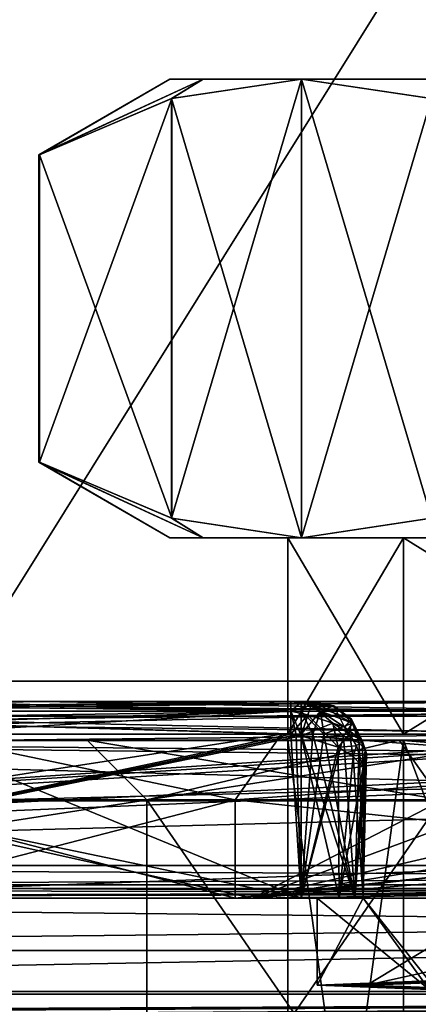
# Model space of a CAD drawing. Header units: metres. Extents: x -205 to 205, y -82 to 82.
# Tile 263 of 426: x -17 to -11, y 41 to 56. Entities that reach past the tile are written whole.
import ezdxf

# ---------------------------------------------------------------- set-up
doc = ezdxf.new("R2010")
doc.units = ezdxf.units.M
doc.layers.add('solid_PRT0003', color=7, linetype='CONTINUOUS')

msp = doc.modelspace()

# ---------------------------------------------------------------- linework, layer by layer
at = {"layer": 'solid_PRT0003'}
for points in [[(-200, -75), (-200, 75), (0, 75)], [(0, -75), (-200, -75), (0, 75)], [(-33.837666, 56.110996, 1.5), (-18.216194, 45.809784, 1.5), (0, 75, 1.5)], [(-18.216194, 45.809784, 1.5), (18.216194, 45.809784, 1.5), (0, 75, 1.5)], [(-14.989235, 55.000076, 24.5), (-16.989235, 53.845375, 24.5), (-16.98683, 53.845375, 24.785938)], [(-14.478124, 55.000076, 20.617714), (-16.98683, 53.845375, 24.214062), (-16.989235, 53.845375, 24.5)], [(-14.989235, 55.000076, 24.5), (-14.478124, 55.000076, 20.617714), (-16.989235, 53.845375, 24.5)], [(-14.989235, 55.000076, 24.5), (-16.98683, 53.845375, 24.785938), (-16.979616, 53.845375, 25.071796)], [(-14.478124, 55.000076, 20.617714), (-16.979616, 53.845375, 23.928204), (-16.98683, 53.845375, 24.214062)], [(-14.478124, 55.000076, 28.382286), (-14.989235, 55.000076, 24.5), (-16.979616, 53.845375, 25.071796)], [(-14.96236, 54.702557, 28.565786), (-14.478124, 55.000076, 28.382286), (-16.979616, 53.845375, 25.071796)], [(-14.478124, 55.000076, 20.617714), (-14.959207, 54.703487, 20.428751), (-16.979616, 53.845375, 23.928204)], [(14.499654, 55.000076, 20.617714), (-14.478124, 55.000076, 20.617714), (-14.989235, 55.000076, 24.5)], [(15.010765, 55.000076, 24.5), (-14.989235, 55.000076, 24.5), (-14.478124, 55.000076, 28.382286)], [(15.010765, 55.000076, 24.5), (14.499654, 55.000076, 20.617714), (-14.989235, 55.000076, 24.5)], [(-12.979616, 55.000076, 17), (-12.979616, 48.000076, 17), (-14.96236, 48.297596, 20.434214)], [(-14.96236, 54.702557, 28.565786), (-12.979616, 48.000076, 32), (-12.979616, 55.000076, 32)], [(-14.959207, 54.703487, 20.428751), (-12.979616, 55.000076, 17), (-14.96236, 48.297596, 20.434214)], [(-14.96236, 54.702557, 28.565786), (-12.979616, 55.000076, 32), (-14.478124, 55.000076, 28.382286)], [(-14.478124, 55.000076, 20.617714), (-12.979616, 55.000076, 17), (-14.959207, 54.703487, 20.428751)], [(-14.478124, 55.000076, 20.617714), (13.001145, 55.000076, 17), (-12.979616, 55.000076, 17)], [(14.499654, 55.000076, 20.617714), (13.001145, 55.000076, 17), (-14.478124, 55.000076, 20.617714)], [(14.499654, 55.000076, 28.382286), (-14.478124, 55.000076, 28.382286), (-12.979616, 55.000076, 32)], [(14.499654, 55.000076, 28.382286), (15.010765, 55.000076, 24.5), (-14.478124, 55.000076, 28.382286)], [(-10.996872, 54.702557, 13.565786), (-12.979616, 48.000076, 17), (-12.979616, 55.000076, 17)], [(-12.979616, 55.000076, 32), (-12.979616, 48.000076, 32), (-10.996872, 48.297596, 35.434216)], [(-12.979616, 55.000076, 32), (-10.996872, 48.297596, 35.434216), (-11.000027, 54.703487, 35.428749)], [(-12.979616, 55.000076, 17), (13.001145, 55.000076, 17), (7.510765, 55.000076, 11.509619)], [(-7.489235, 55.000076, 11.509619), (-12.979616, 55.000076, 17), (7.510765, 55.000076, 11.509619)], [(-7.489235, 55.000076, 11.509619), (-10.996872, 54.702557, 13.565786), (-12.979616, 55.000076, 17)], [(-7.489235, 55.000076, 37.490379), (13.001145, 55.000076, 32), (-12.979616, 55.000076, 32)], [(14.499654, 55.000076, 28.382286), (-12.979616, 55.000076, 32), (13.001145, 55.000076, 32)], [(-7.489235, 55.000076, 37.490379), (-12.979616, 55.000076, 32), (-11.000027, 54.703487, 35.428749)], [(-14.959207, 54.703487, 20.428751), (-14.96236, 48.297596, 20.434214), (-16.979616, 49.154774, 23.928204)], [(-14.959207, 54.703487, 20.428751), (-16.979616, 49.154774, 23.928204), (-16.979616, 53.845375, 23.928204)], [(-14.96236, 54.702557, 28.565786), (-16.979616, 53.845375, 25.071796), (-14.959206, 48.296665, 28.571249)], [(-14.96236, 54.702557, 28.565786), (-14.959206, 48.296665, 28.571249), (-12.979616, 48.000076, 32)], [(-10.996872, 54.702557, 13.565786), (-11.000027, 48.296665, 13.57125), (-12.979616, 48.000076, 17)], [(-16.98683, 53.845375, 24.214062), (-16.98683, 49.154774, 24.214062), (-16.989235, 49.154774, 24.5)], [(-16.989235, 53.845375, 24.5), (-16.989235, 49.154774, 24.5), (-16.98683, 49.154774, 24.785938)], [(-16.98683, 53.845375, 24.214062), (-16.989235, 49.154774, 24.5), (-16.989235, 53.845375, 24.5)], [(-16.98683, 53.845375, 24.785938), (-16.989235, 53.845375, 24.5), (-16.98683, 49.154774, 24.785938)], [(-16.979616, 53.845375, 23.928204), (-16.979616, 49.154774, 23.928204), (-16.98683, 49.154774, 24.214062)], [(-16.98683, 53.845375, 24.214062), (-16.979616, 53.845375, 23.928204), (-16.98683, 49.154774, 24.214062)], [(-16.98683, 53.845375, 24.785938), (-16.98683, 49.154774, 24.785938), (-16.979616, 49.154774, 25.071796)], [(-16.979616, 53.845375, 25.071796), (-16.98683, 53.845375, 24.785938), (-16.979616, 49.154774, 25.071796)], [(-16.979616, 53.845375, 25.071796), (-16.979616, 49.154774, 25.071796), (-14.959206, 48.296665, 28.571249)], [(-16.989235, 49.154774, 24.5), (-14.989235, 48.000076, 24.5), (-14.478124, 48.000076, 28.382286)], [(-16.989235, 49.154774, 24.5), (-16.98683, 49.154774, 24.214062), (-14.989235, 48.000076, 24.5)], [(-16.98683, 49.154774, 24.785938), (-16.989235, 49.154774, 24.5), (-14.478124, 48.000076, 28.382286)], [(-16.98683, 49.154774, 24.214062), (-16.979616, 49.154774, 23.928204), (-14.989235, 48.000076, 24.5)], [(-16.979616, 49.154774, 25.071796), (-16.98683, 49.154774, 24.785938), (-14.478124, 48.000076, 28.382286)], [(-16.979616, 49.154774, 23.928204), (-14.478124, 48.000076, 20.617714), (-14.989235, 48.000076, 24.5)], [(-16.979616, 49.154774, 23.928204), (-14.96236, 48.297596, 20.434214), (-14.478124, 48.000076, 20.617714)], [(-14.959206, 48.296665, 28.571249), (-16.979616, 49.154774, 25.071796), (-14.478124, 48.000076, 28.382286)], [(-14.96236, 48.297596, 20.434214), (-12.979616, 48.000076, 17), (-14.478124, 48.000076, 20.617714)], [(-14.959206, 48.296665, 28.571249), (-14.478124, 48.000076, 28.382286), (-12.979616, 48.000076, 32)], [(-10.996872, 48.297596, 35.434216), (-12.979616, 48.000076, 32), (-7.489235, 48.000076, 37.490379)], [(-11.000027, 48.296665, 13.57125), (-7.489235, 48.000076, 11.509619), (-12.979616, 48.000076, 17)], [(-14.989235, 48.000076, 24.5), (-13.189236, 48.000076, 24.5), (-11.420671, 48.000076, 31.100164)], [(-14.989235, 48.000076, 24.5), (-14.478124, 48.000076, 20.617714), (-13.189236, 48.000076, 24.5)], [(-14.478124, 48.000076, 28.382286), (-14.989235, 48.000076, 24.5), (-11.420671, 48.000076, 31.100164)], [(-14.478124, 48.000076, 20.617714), (-11.420683, 48.000076, 17.899857), (-13.189236, 48.000076, 24.5)], [(-12.979616, 48.000076, 32), (-14.478124, 48.000076, 28.382286), (-11.420671, 48.000076, 31.100164)], [(-14.478124, 48.000076, 20.617714), (-12.979616, 48.000076, 17), (-11.420683, 48.000076, 17.899857)], [(-11.420683, 48.000076, 17.899857), (-11.420749, 45, 17.899963), (-13.189236, 45, 24.5)], [(-13.189236, 48.000076, 24.5), (-13.189236, 45, 24.5), (-11.420749, 45, 31.100037)], [(-11.420683, 48.000076, 17.899857), (-13.189236, 45, 24.5), (-13.189236, 48.000076, 24.5)], [(-11.420671, 48.000076, 31.100164), (-13.189236, 48.000076, 24.5), (-11.420749, 45, 31.100037)], [(-12.979616, 48.000076, 32), (-11.420671, 48.000076, 31.100164), (-6.589241, 48.000076, 35.93153)], [(-7.489235, 48.000076, 37.490379), (-12.979616, 48.000076, 32), (-6.589241, 48.000076, 35.93153)], [(-12.979616, 48.000076, 17), (-6.589254, 48.000076, 13.06848), (-11.420683, 48.000076, 17.899857)], [(-7.489235, 48.000076, 11.509619), (-6.589254, 48.000076, 13.06848), (-12.979616, 48.000076, 17)], [(-6.589254, 48.000076, 13.06848), (-6.589204, 45, 13.06845), (-11.420749, 45, 17.899963)], [(-11.420683, 48.000076, 17.899857), (-6.589254, 48.000076, 13.06848), (-11.420749, 45, 17.899963)], [(-11.420671, 48.000076, 31.100164), (-11.420749, 45, 31.100037), (-6.589204, 45, 35.931549)], [(-6.589241, 48.000076, 35.93153), (-11.420671, 48.000076, 31.100164), (-6.589204, 45, 35.931549)], [(-18.216194, 45.275261, 1.654846), (18.216194, 45.809784, 1.5), (-18.216194, 45.809784, 1.5)], [(18.216194, 45.275261, 1.654846), (18.216194, 45.809784, 1.5), (-18.216194, 45.275261, 1.654846)], [(-37.489235, 45.5, 73.5), (-37.489235, 45.5, 74.5), (-7.20467, 45.5, 74.5)], [(-37.489235, 45.353554, 74.853554), (-7.20467, 45.5, 74.5), (-37.489235, 45.5, 74.5)], [(-36.22834, 45.5, 73.5), (-37.489235, 45.5, 73.5), (-7.20467, 45.5, 74.5)], [(-37.489235, 45.353554, 74.853554), (-7.20467, 45.353504, 74.853607), (-7.20467, 45.5, 74.5)], [(-8.058311, 45.5, 46.97401), (-7.20467, 45.5, 46.5), (-37.489235, 45.5, 46.5)], [(-7.20467, 45.353527, 46.14642), (-37.489235, 45.5, 46.5), (-7.20467, 45.5, 46.5)], [(-8.880945, 45.5, 47.5), (-8.058311, 45.5, 46.97401), (-37.489235, 45.5, 46.5)], [(-16.945984, 45.5, 47.5), (-8.880945, 45.5, 47.5), (-37.489235, 45.5, 46.5)], [(-25.011023, 45.5, 47.5), (-16.945984, 45.5, 47.5), (-37.489235, 45.5, 46.5)], [(-37.489235, 45.353554, 46.146446), (-37.489235, 45.5, 46.5), (-7.20467, 45.353527, 46.14642)], [(-34.967449, 45.5, 73.5), (-36.22834, 45.5, 73.5), (-7.20467, 45.5, 74.5)], [(-34.260326, 45.5, 73.20713), (-34.967449, 45.5, 73.5), (-7.20467, 45.5, 74.5)], [(-34.260326, 45.5, 73.20713), (-7.20467, 45.5, 74.5), (-25.011013, 45.5, 73.5)], [(-25.011034, 45.35355, 65.853554), (-12.982021, 45.5, 65.5), (-18.996523, 45.5, 65.5)], [(-12.982021, 45.353554, 65.853554), (-12.982021, 45.5, 65.5), (-25.011034, 45.35355, 65.853554)], [(-8.880945, 45.353565, 73.146461), (-25.011034, 45.35355, 73.146446), (-25.011013, 45.5, 73.5)], [(-25.011034, 45.35355, 47.853554), (-8.880945, 45.5, 47.5), (-16.945984, 45.5, 47.5)], [(-25.011034, 45.35355, 47.853554), (-8.880945, 45.353542, 47.853565), (-8.880945, 45.5, 47.5)], [(-25.011034, 45.35355, 47.853554), (-16.945984, 45.5, 47.5), (-25.011023, 45.5, 47.5)], [(-25.011034, 45.35355, 55.146442), (-25.011013, 45.5, 55.5), (-12.982021, 45.353554, 55.146446)], [(-25.011034, 45.35355, 56.853554), (-13.144557, 45.5, 56.5), (-19.077789, 45.5, 56.5)], [(-13.144557, 45.353554, 56.853554), (-13.144557, 45.5, 56.5), (-25.011034, 45.35355, 56.853554)], [(-25.011034, 45.35355, 64.146446), (-25.011013, 45.5, 64.5), (-13.144557, 45.353554, 64.146446)], [(-7.20467, 45.5, 74.5), (-16.94598, 45.5, 73.5), (-25.011013, 45.5, 73.5)], [(-8.880945, 45.353565, 73.146461), (-25.011013, 45.5, 73.5), (-16.94598, 45.5, 73.5)], [(-12.982021, 45.353554, 55.146446), (-25.011013, 45.5, 55.5), (-18.996519, 45.5, 55.5)], [(-13.144557, 45.353554, 64.146446), (-25.011013, 45.5, 64.5), (-19.077785, 45.5, 64.5)], [(-19.077789, 45.5, 56.5), (-13.144557, 45.5, 56.5), (-18.996519, 45.5, 55.5)], [(-19.077785, 45.5, 64.5), (-18.996523, 45.5, 65.5), (-13.144557, 45.5, 64.5)], [(-13.144557, 45.353554, 64.146446), (-19.077785, 45.5, 64.5), (-13.144557, 45.5, 64.5)], [(-18.996523, 45.5, 65.5), (-12.982021, 45.5, 65.5), (-13.144557, 45.5, 64.5)], [(-12.98623, 45.5, 56.012169), (-12.982021, 45.5, 55.5), (-18.996519, 45.5, 55.5)], [(-12.982021, 45.353554, 55.146446), (-18.996519, 45.5, 55.5), (-12.982021, 45.5, 55.5)], [(-13.144557, 45.5, 56.5), (-12.98623, 45.5, 56.012169), (-18.996519, 45.5, 55.5)], [(-8.058311, 45.5, 74.025986), (-8.880945, 45.5, 73.5), (-16.94598, 45.5, 73.5)], [(-8.880945, 45.353565, 73.146461), (-16.94598, 45.5, 73.5), (-8.880945, 45.5, 73.5)], [(-7.20467, 45.5, 74.5), (-8.058311, 45.5, 74.025986), (-16.94598, 45.5, 73.5)], [(-12.982021, 45.5, 65.5), (-12.98623, 45.5, 64.987831), (-13.144557, 45.5, 64.5)], [(-12.486586, 45.433723, 65.312706), (-13.144557, 45.5, 64.5), (-12.98623, 45.5, 64.987831)], [(-12.987033, 45.487534, 64.476967), (-13.144557, 45.5, 64.5), (-12.486586, 45.433723, 65.312706)], [(-13.144557, 45.353554, 64.146446), (-13.144557, 45.5, 64.5), (-12.987033, 45.487534, 64.476967)], [(-12.987027, 45.48753, 56.523029), (-12.98623, 45.5, 56.012169), (-13.144557, 45.5, 56.5)], [(-12.987027, 45.48753, 56.523029), (-13.144557, 45.5, 56.5), (-13.144557, 45.353554, 56.853554)], [(-13.144557, 45.353554, 64.146446), (-12.987033, 45.487534, 64.476967), (-12.833478, 45.450459, 64.454269)], [(-12.833481, 45.450447, 56.545731), (-12.987027, 45.48753, 56.523029), (-13.144557, 45.353554, 56.853554)], [(-13.144557, 45.353554, 64.146446), (-12.833478, 45.450459, 64.454269), (-12.881489, 45.29686, 64.130623)], [(-12.881489, 45.29686, 56.869377), (-12.833481, 45.450447, 56.545731), (-13.144557, 45.353554, 56.853554)], [(-12.833478, 45.450459, 64.454269), (-12.987033, 45.487534, 64.476967), (-12.486586, 45.433723, 65.312706)], [(-12.987027, 45.48753, 56.523029), (-12.809822, 45.5, 55.53059), (-12.98623, 45.5, 56.012169)], [(-12.833481, 45.450447, 56.545731), (-12.809822, 45.5, 55.53059), (-12.987027, 45.48753, 56.523029)], [(-12.894569, 45.5, 65.492287), (-12.809822, 45.5, 65.469414), (-12.98623, 45.5, 64.987831)], [(-12.486586, 45.433723, 65.312706), (-12.98623, 45.5, 64.987831), (-12.809822, 45.5, 65.469414)], [(-12.982021, 45.5, 65.5), (-12.894569, 45.5, 65.492287), (-12.98623, 45.5, 64.987831)], [(-12.98623, 45.5, 56.012169), (-12.809822, 45.5, 55.53059), (-12.982021, 45.5, 55.5)], [(-12.982021, 45.353554, 65.853554), (-12.809822, 45.5, 65.469414), (-12.894569, 45.5, 65.492287)], [(-12.688056, 45.353546, 65.801346), (-12.809822, 45.5, 65.469414), (-12.982021, 45.353554, 65.853554)], [(-12.982021, 45.353554, 65.853554), (-12.894569, 45.5, 65.492287), (-12.982021, 45.5, 65.5)], [(-12.809822, 45.5, 55.53059), (-12.894569, 45.5, 55.507717), (-12.982021, 45.5, 55.5)], [(-12.688401, 45.353523, 55.198505), (-12.982021, 45.5, 55.5), (-12.894569, 45.5, 55.507717)], [(-12.982021, 45.353554, 55.146446), (-12.982021, 45.5, 55.5), (-12.688401, 45.353523, 55.198505)], [(-12.688401, 45.353523, 55.198505), (-12.894569, 45.5, 55.507717), (-12.809822, 45.5, 55.53059)], [(-12.501956, 45.17128, 64.252785), (-12.881489, 45.29686, 64.130623), (-12.833478, 45.450459, 64.454269)], [(-12.501961, 45.17128, 56.747215), (-12.833481, 45.450447, 56.545731), (-12.881489, 45.29686, 56.869377)], [(-12.486232, 45.433567, 55.687531), (-12.809822, 45.5, 55.53059), (-12.833481, 45.450447, 56.545731)], [(-12.323693, 45.107838, 56.535465), (-12.486232, 45.433567, 55.687531), (-12.833481, 45.450447, 56.545731)], [(-12.501961, 45.17128, 56.747215), (-12.323693, 45.107838, 56.535465), (-12.833481, 45.450447, 56.545731)], [(-12.833478, 45.450459, 64.454269), (-12.486586, 45.433723, 65.312706), (-12.218127, 45.231583, 65.107956)], [(-12.323543, 45.107666, 64.464569), (-12.833478, 45.450459, 64.454269), (-12.218127, 45.231583, 65.107956)], [(-12.501956, 45.17128, 64.252785), (-12.833478, 45.450459, 64.454269), (-12.323543, 45.107666, 64.464569)], [(-12.203279, 45.169666, 65.515022), (-12.809822, 45.5, 65.469414), (-12.688056, 45.353546, 65.801346)], [(-12.203279, 45.169666, 65.515022), (-12.486586, 45.433723, 65.312706), (-12.809822, 45.5, 65.469414)], [(-12.688401, 45.353523, 55.198505), (-12.809822, 45.5, 55.53059), (-12.486232, 45.433567, 55.687531)], [(-12.688401, 45.353523, 55.198505), (-12.486232, 45.433567, 55.687531), (-12.203388, 45.169758, 55.484859)], [(-12.203279, 45.169666, 65.515022), (-12.218127, 45.231583, 65.107956), (-12.486586, 45.433723, 65.312706)], [(-12.323693, 45.107838, 56.535465), (-12.218319, 45.231815, 55.891842), (-12.486232, 45.433567, 55.687531)], [(-12.203388, 45.169758, 55.484859), (-12.486232, 45.433567, 55.687531), (-12.218319, 45.231815, 55.891842)], [(-37.489235, 45.353554, 46.146446), (-7.20467, 45, 46), (-37.489235, 45, 46)], [(-37.489235, 45.353554, 46.146446), (-7.20467, 45.353527, 46.14642), (-7.20467, 45, 46)], [(-37.489235, 45.353554, 74.853554), (-37.489235, 45, 75), (-7.20467, 45.353504, 74.853607)], [(-7.20467, 45.353504, 74.853607), (-37.489235, 45, 75), (-7.20467, 45, 75)], [(-8.880945, 45.353565, 73.146461), (-8.880945, 45, 73), (-25.011034, 45.35355, 73.146446)], [(-13.144557, 45.353554, 56.853554), (-25.011034, 45, 57), (-19.077793, 45, 57)], [(-13.144557, 45.353554, 56.853554), (-25.011034, 45.35355, 56.853554), (-25.011034, 45, 57)], [(-25.011034, 45.35355, 55.146442), (-12.982021, 45.353554, 55.146446), (-12.982021, 45, 55)], [(-25.011034, 45.35355, 64.146446), (-13.144557, 45.353554, 64.146446), (-13.144553, 45, 64)], [(-12.982021, 45.353554, 65.853554), (-25.011034, 45, 66), (-12.982021, 45, 66)], [(-12.982021, 45.353554, 65.853554), (-25.011034, 45.35355, 65.853554), (-25.011034, 45, 66)], [(-25.011034, 45.35355, 47.853554), (-25.011034, 45, 48), (-8.880945, 45.353542, 47.853565)], [(-25.011034, 45.35355, 73.146446), (-8.880945, 45, 73), (-25.011034, 45, 73)], [(-25.011034, 45.35355, 55.146442), (-12.982021, 45, 55), (-25.011034, 45, 55)], [(-25.011034, 45.35355, 64.146446), (-13.144553, 45, 64), (-19.077793, 45, 64)], [(-8.880945, 45.353542, 47.853565), (-25.011034, 45, 48), (-8.880945, 45, 48)], [(-13.144557, 45.353554, 56.853554), (-19.077793, 45, 57), (-13.144553, 45, 57)], [(18.216194, 45.275261, 1.654846), (-18.216194, 45.275261, 1.654846), (-18.216194, 44.906277, 2.071429)], [(18.216194, 45.275261, 1.654846), (-18.216194, 44.906277, 2.071429), (18.216194, 44.906277, 2.071429)], [(-12.881489, 45.29686, 56.869377), (-13.144557, 45.353554, 56.853554), (-13.144553, 45, 57)], [(-13.144557, 45.353554, 64.146446), (-12.982021, 44.975231, 64), (-13.062322, 44.993767, 64)], [(-13.144557, 45.353554, 64.146446), (-12.881489, 45.29686, 64.130623), (-12.982021, 44.975231, 64)], [(-13.144557, 45.353554, 64.146446), (-13.062322, 44.993767, 64), (-13.144553, 45, 64)], [(-12.881489, 45.29686, 56.869377), (-13.144553, 45, 57), (-12.982021, 44.975231, 57)], [(-12.807126, 45, 55.015411), (-12.982021, 45, 55), (-12.982021, 45.353554, 55.146446)], [(-12.688056, 45.353546, 65.801346), (-12.982021, 45.353554, 65.853554), (-12.982021, 45, 66)], [(-12.982021, 45.353554, 55.146446), (-12.688401, 45.353523, 55.198505), (-12.637623, 45, 55.061176)], [(-12.807126, 45, 55.015411), (-12.982021, 45.353554, 55.146446), (-12.637623, 45, 55.061176)], [(-12.807126, 45, 65.984589), (-12.688056, 45.353546, 65.801346), (-12.982021, 45, 66)], [(-12.420589, 44.803535, 56.827522), (-12.881489, 45.29686, 56.869377), (-12.982021, 44.975231, 57)], [(-12.501956, 45.17128, 64.252785), (-12.982021, 44.975231, 64), (-12.881489, 45.29686, 64.130623)], [(-12.501961, 45.17128, 56.747215), (-12.881489, 45.29686, 56.869377), (-12.420589, 44.803535, 56.827522)], [(-12.807126, 45, 65.984589), (-12.637623, 45, 65.93882), (-12.688056, 45.353546, 65.801346)], [(-12.688401, 45.353523, 55.198505), (-12.203388, 45.169758, 55.484859), (-12.637623, 45, 55.061176)], [(-12.338771, 44.969982, 65.765656), (-12.688056, 45.353546, 65.801346), (-12.637623, 45, 65.93882)], [(-12.338771, 44.969982, 65.765656), (-12.203279, 45.169666, 65.515022), (-12.688056, 45.353546, 65.801346)], [(-12.501956, 45.17128, 64.252785), (-12.420666, 44.80357, 64.172424), (-12.982021, 44.975231, 64)], [(-12.203388, 45.169758, 55.484859), (-12.339178, 44.970085, 55.234001), (-12.637623, 45, 55.061176)], [(-12.501961, 45.17128, 56.747215), (-12.244873, 45.00766, 56.511101), (-12.323693, 45.107838, 56.535465)], [(-12.501961, 45.17128, 56.747215), (-12.420589, 44.803535, 56.827522), (-12.244873, 45.00766, 56.511101)], [(-12.501956, 45.17128, 64.252785), (-12.323543, 45.107666, 64.464569), (-12.244868, 45.007656, 64.488899)], [(-12.501956, 45.17128, 64.252785), (-12.244868, 45.007656, 64.488899), (-12.420666, 44.80357, 64.172424)], [(-12.203388, 45.169758, 55.484859), (-12.099322, 44.870998, 55.530064), (-12.339178, 44.970085, 55.234001)], [(-12.338771, 44.969982, 65.765656), (-12.098978, 44.87075, 65.469292), (-12.203279, 45.169666, 65.515022)], [(-12.323693, 45.107838, 56.535465), (-12.244873, 45.00766, 56.511101), (-12.218319, 45.231815, 55.891842)], [(-12.323543, 45.107666, 64.464569), (-12.218127, 45.231583, 65.107956), (-12.053933, 44.905624, 64.882347)], [(-12.244868, 45.007656, 64.488899), (-12.323543, 45.107666, 64.464569), (-12.053933, 44.905624, 64.882347)], [(-12.244873, 45.00766, 56.511101), (-12.05395, 44.905685, 56.117626), (-12.218319, 45.231815, 55.891842)], [(-12.007092, 44.768772, 55.777485), (-12.218319, 45.231815, 55.891842), (-12.05395, 44.905685, 56.117626)], [(-12.203388, 45.169758, 55.484859), (-12.218319, 45.231815, 55.891842), (-12.007092, 44.768772, 55.777485)], [(-11.985768, 44.707268, 65.086487), (-12.053933, 44.905624, 64.882347), (-12.218127, 45.231583, 65.107956)], [(-12.007083, 44.768753, 65.222473), (-11.985768, 44.707268, 65.086487), (-12.218127, 45.231583, 65.107956)], [(-12.203279, 45.169666, 65.515022), (-12.007083, 44.768753, 65.222473), (-12.218127, 45.231583, 65.107956)], [(-12.203388, 45.169758, 55.484859), (-12.007092, 44.768772, 55.777485), (-12.099322, 44.870998, 55.530064)], [(-12.098978, 44.87075, 65.469292), (-12.007083, 44.768753, 65.222473), (-12.203279, 45.169666, 65.515022)], [(37.510765, 45, 46), (-37.489235, 43, 46), (0.010767, 44.558178, 46)], [(37.510765, 43, 46), (-37.489235, 43, 46), (37.510765, 45, 46)], [(-37.489235, 43, 46), (-37.489235, 45, 46), (-7.20467, 45, 46)], [(-37.489235, 43, 46), (-7.20467, 45, 46), (-6.599631, 44.985603, 46)], [(0.010763, 44.558178, 75), (-2.665616, 44.668194, 75), (-37.489235, 45, 75)], [(-2.665616, 44.668194, 75), (-7.20467, 45, 75), (-37.489235, 45, 75)], [(-37.489235, 45, 75), (37.510765, 43, 75), (0.010763, 44.558178, 75)], [(-37.489235, 43, 75), (37.510765, 43, 75), (-37.489235, 45, 75)], [(-37.489235, 43, 46), (-6.599631, 44.985603, 46), (-5.926384, 44.940296, 46)], [(-37.489235, 43, 46), (-5.926384, 44.940296, 46), (-2.665719, 44.668201, 46)], [(-25.011034, 45, 66), (-24.989216, 42.5, 66), (-12.982021, 42.5, 66)], [(-12.982021, 45, 66), (-25.011034, 45, 66), (-12.982021, 42.5, 66)], [(-8.880945, 45, 73), (-24.989216, 42.5, 73), (-25.011034, 45, 73)], [(-25.011034, 45, 55), (-12.982021, 45, 55), (-24.989216, 42.5, 55)], [(-25.011034, 45, 48), (-24.989216, 42.5, 48), (-13.727495, 42.5, 48)], [(-8.880945, 45, 48), (-25.011034, 45, 48), (-13.727495, 42.5, 48)], [(-8.880945, 45, 73), (-13.727074, 42.5, 73), (-24.989216, 42.5, 73)], [(-13.144553, 45, 64), (-13.062322, 44.993767, 64), (-24.989216, 42.5, 64)], [(-19.077793, 45, 64), (-13.144553, 45, 64), (-24.989216, 42.5, 64)], [(-19.077793, 45, 57), (-24.989216, 42.5, 57), (-12.982021, 42.5, 57)], [(-12.982021, 45, 55), (-12.982021, 42.5, 55), (-24.989216, 42.5, 55)], [(-13.062322, 44.993767, 64), (-12.982021, 44.975231, 64), (-24.989216, 42.5, 64)], [(-12.982021, 44.975231, 64), (-12.982021, 42.5, 64), (-24.989216, 42.5, 64)], [(-19.789236, 44, 24.5), (-18.78923, 45, 24.5), (-13.282798, 45, 11.206351)], [(-19.789236, 44, 24.5), (-13.989949, 44, 38.500713), (-18.78923, 45, 24.5)], [(-13.989949, 44, 10.499286), (-19.789236, 44, 24.5), (-13.282798, 45, 11.206351)], [(-13.144553, 45, 57), (-19.077793, 45, 57), (-12.982021, 42.5, 57)], [(-13.282798, 45, 11.206351), (-18.78923, 45, 24.5), (-13.282798, 45, 37.793648)], [(-13.989949, 44, 38.500713), (-13.282798, 45, 37.793648), (-18.78923, 45, 24.5)], [(-13.989949, 44, 10.499286), (-13.282798, 45, 11.206351), (0.010765, 45, 5.7)], [(0.010765, 44, 4.7), (-13.989949, 44, 10.499286), (0.010765, 45, 5.7)], [(-13.989949, 44, 38.500713), (0.010765, 44, 44.299999), (-13.282798, 45, 37.793648)], [(-8.880945, 45, 48), (-13.727495, 42.5, 48), (-2.54996, 42.5, 48)], [(-8.880945, 45, 73), (-7.342759, 44.863655, 73), (-13.727074, 42.5, 73)], [(0.010765, 45, 11.300004), (0.010765, 45, 5.7), (-13.282798, 45, 11.206351)], [(-11.420749, 45, 31.100037), (-13.282798, 45, 37.793648), (0.010765, 45, 43.299999)], [(0.010765, 44, 44.299999), (0.010765, 45, 43.299999), (-13.282798, 45, 37.793648)], [(-13.189236, 45, 24.5), (-13.282798, 45, 11.206351), (-13.282798, 45, 37.793648)], [(-11.420749, 45, 31.100037), (-13.189236, 45, 24.5), (-13.282798, 45, 37.793648)], [(-6.589204, 45, 13.06845), (0.010765, 45, 11.300004), (-13.282798, 45, 11.206351)], [(-11.420749, 45, 17.899963), (-6.589204, 45, 13.06845), (-13.282798, 45, 11.206351)], [(-13.189236, 45, 24.5), (-11.420749, 45, 17.899963), (-13.282798, 45, 11.206351)], [(-13.062324, 44.993763, 57), (-13.144553, 45, 57), (-12.982021, 42.5, 57)], [(-12.982021, 44.975231, 57), (-13.144553, 45, 57), (-13.062324, 44.993763, 57)], [(-12.982021, 44.975231, 57), (-13.062324, 44.993763, 57), (-12.982021, 42.5, 57)], [(-12.982021, 45, 66), (-12.982021, 42.5, 66), (-12.167392, 42.5, 65.579964)], [(-12.807126, 45, 65.984589), (-12.982021, 45, 66), (-12.167392, 42.5, 65.579964)], [(-12.807126, 45, 55.015411), (-12.982021, 42.5, 55), (-12.982021, 45, 55)], [(-12.339178, 44.970085, 55.234001), (-12.982021, 42.5, 55), (-12.637623, 45, 55.061176)], [(-12.807126, 45, 55.015411), (-12.637623, 45, 55.061176), (-12.982021, 42.5, 55)], [(-12.420666, 44.80357, 64.172424), (-12.982021, 42.5, 64), (-12.982021, 44.975231, 64)], [(-12.982021, 44.975231, 57), (-12.982021, 42.5, 57), (-12.402051, 42.5, 56.814644)], [(-12.420589, 44.803535, 56.827522), (-12.982021, 44.975231, 57), (-12.402051, 42.5, 56.814644)], [(-12.339178, 44.970085, 55.234001), (-12.167393, 42.5, 55.420036), (-12.982021, 42.5, 55)], [(-12.807126, 45, 65.984589), (-12.167392, 42.5, 65.579964), (-12.637623, 45, 65.93882)], [(-12.338771, 44.969982, 65.765656), (-12.637623, 45, 65.93882), (-12.167392, 42.5, 65.579964)], [(-12.420666, 44.80357, 64.172424), (-12.244868, 45.007656, 64.488899), (-12.137982, 44.825153, 64.544624)], [(-12.190898, 44.662357, 56.611656), (-12.244873, 45.00766, 56.511101), (-12.420589, 44.803535, 56.827522)], [(-12.099322, 44.870998, 55.530064), (-12.167393, 42.5, 55.420036), (-12.339178, 44.970085, 55.234001)], [(-12.338771, 44.969982, 65.765656), (-12.167392, 42.5, 65.579964), (-12.098978, 44.87075, 65.469292)], [(-12.244873, 45.00766, 56.511101), (-12.138009, 44.825203, 56.455399), (-12.05395, 44.905685, 56.117626)], [(-12.190898, 44.662357, 56.611656), (-12.138009, 44.825203, 56.455399), (-12.244873, 45.00766, 56.511101)], [(-12.137982, 44.825153, 64.544624), (-12.244868, 45.007656, 64.488899), (-12.053933, 44.905624, 64.882347)], [(-6.589204, 45, 35.931549), (-11.420749, 45, 31.100037), (0.010765, 45, 43.299999)], [(18.216194, 44.906277, 2.071429), (-18.216194, 44.906277, 2.071429), (-18.216194, 43.983814, 3.112886)], [(18.216194, 43.983814, 3.112886), (18.216194, 44.906277, 2.071429), (-18.216194, 43.983814, 3.112886)], [(-16.250093, 44.910858, 24.5), (-15.339235, 44, 24.5), (-10.843317, 44, 13.645904)], [(-16.250093, 44.910858, 24.5), (-11.487399, 44.910858, 35.998165), (-15.339235, 44, 24.5)], [(-11.487399, 44.910858, 13.001837), (-16.250093, 44.910858, 24.5), (-10.843317, 44, 13.645904)], [(-13.189236, 44.910858, 24.5), (-11.487399, 44.910858, 35.998165), (-16.250093, 44.910858, 24.5)], [(-13.189236, 44.910858, 24.5), (-16.250093, 44.910858, 24.5), (-11.487399, 44.910858, 13.001837)], [(-11.487399, 44.910858, 35.998165), (-10.843317, 44, 35.354095), (-15.339235, 44, 24.5)], [(-7.342759, 44.863655, 73), (-5.5023, 44.396141, 73), (-13.727074, 42.5, 73)], [(-13.189236, 44.910858, 24.5), (-11.420749, 44.910858, 31.100037), (-11.487399, 44.910858, 35.998165)], [(-11.420749, 44.910858, 17.899963), (-13.189236, 44.910858, 24.5), (-11.487399, 44.910858, 13.001837)], [(-11.420749, 44.910858, 17.899963), (-11.420775, 32.000076, 17.900009), (-13.189236, 32.000076, 24.5)], [(-13.189236, 44.910858, 24.5), (-13.189236, 32.000076, 24.5), (-11.420775, 32.000076, 31.099991)], [(-11.420749, 44.910858, 17.899963), (-13.189236, 32.000076, 24.5), (-13.189236, 44.910858, 24.5)], [(-13.189236, 44.910858, 24.5), (-11.420775, 32.000076, 31.099991), (-11.420749, 44.910858, 31.100037)], [(-12.420666, 44.80357, 64.172424), (-12.402051, 42.5, 64.185356), (-12.982021, 42.5, 64)], [(-12.190954, 44.662399, 64.388268), (-12.420666, 44.80357, 64.172424), (-12.137982, 44.825153, 64.544624)], [(-12.190954, 44.662399, 64.388268), (-12.402051, 42.5, 64.185356), (-12.420666, 44.80357, 64.172424)], [(-12.190898, 44.662357, 56.611656), (-12.420589, 44.803535, 56.827522), (-12.402051, 42.5, 56.814644)], [(-12.190954, 44.662399, 64.388268), (-12.137982, 44.825153, 64.544624), (-12.037092, 44.5, 64.672729)], [(-12.190898, 44.662357, 56.611656), (-12.037092, 44.5, 56.327274), (-12.138009, 44.825203, 56.455399)], [(-12.007092, 44.768772, 55.777485), (-12.167393, 42.5, 55.420036), (-12.099322, 44.870998, 55.530064)], [(-12.098978, 44.87075, 65.469292), (-12.167392, 42.5, 65.579964), (-12.037092, 42.5, 64.672729)], [(-12.138009, 44.825203, 56.455399), (-12.037092, 44.5, 56.327274), (-12.05395, 44.905685, 56.117626)], [(-12.137982, 44.825153, 64.544624), (-12.053933, 44.905624, 64.882347), (-12.037092, 44.5, 64.672729)], [(-12.098978, 44.87075, 65.469292), (-12.037092, 42.5, 64.672729), (-12.007083, 44.768753, 65.222473)], [(-11.985799, 44.707428, 55.91317), (-12.05395, 44.905685, 56.117626), (-12.037092, 44.5, 56.327274)], [(-11.985799, 44.707428, 55.91317), (-12.007092, 44.768772, 55.777485), (-12.05395, 44.905685, 56.117626)], [(-11.985768, 44.707268, 65.086487), (-12.037092, 44.5, 64.672729), (-12.053933, 44.905624, 64.882347)], [(-11.487399, 44.910858, 35.998165), (0.010765, 44.910858, 40.76086), (-10.843317, 44, 35.354095)], [(-11.487399, 44.910858, 13.001837), (-10.843317, 44, 13.645904), (0.010765, 44, 9.15)], [(-11.487399, 44.910858, 13.001837), (0.010765, 44, 9.15), (0.010765, 44.910858, 8.239141)], [(-6.589204, 44.910858, 13.06845), (-11.487399, 44.910858, 13.001837), (0.010765, 44.910858, 8.239141)], [(0.010765, 44.910858, 37.699997), (0.010765, 44.910858, 40.76086), (-11.487399, 44.910858, 35.998165)], [(-6.589204, 44.910858, 35.931549), (0.010765, 44.910858, 37.699997), (-11.487399, 44.910858, 35.998165)], [(-11.420749, 44.910858, 31.100037), (-6.589204, 44.910858, 35.931549), (-11.487399, 44.910858, 35.998165)], [(-6.589204, 44.910858, 13.06845), (-11.420749, 44.910858, 17.899963), (-11.487399, 44.910858, 13.001837)], [(-6.589204, 44.910858, 13.06845), (-6.589242, 32.000076, 13.068469), (-11.420775, 32.000076, 17.900009)], [(-6.589204, 44.910858, 13.06845), (-11.420775, 32.000076, 17.900009), (-11.420749, 44.910858, 17.899963)], [(-11.420749, 44.910858, 31.100037), (-11.420775, 32.000076, 31.099991), (-6.589242, 32.000076, 35.93153)], [(-11.420749, 44.910858, 31.100037), (-6.589242, 32.000076, 35.93153), (-6.589204, 44.910858, 35.931549)], [(-37.489235, 43, 46), (-2.665719, 44.668201, 46), (0.010767, 44.558178, 46)], [(-12.190954, 44.662399, 64.388268), (-12.037092, 44.5, 64.672729), (-12.402051, 42.5, 64.185356)], [(-12.190898, 44.662357, 56.611656), (-12.402051, 42.5, 56.814644), (-12.037092, 42.5, 56.327274)], [(-12.190898, 44.662357, 56.611656), (-12.037092, 42.5, 56.327274), (-12.037092, 44.5, 56.327274)], [(-11.985799, 44.707428, 55.91317), (-12.167393, 42.5, 55.420036), (-12.007092, 44.768772, 55.777485)], [(-11.985799, 44.707428, 55.91317), (-12.037092, 44.5, 56.327274), (-12.167393, 42.5, 55.420036)], [(-12.007083, 44.768753, 65.222473), (-12.037092, 42.5, 64.672729), (-11.985768, 44.707268, 65.086487)], [(-11.985768, 44.707268, 65.086487), (-12.037092, 42.5, 64.672729), (-12.037092, 44.5, 64.672729)], [(-12.037092, 44.5, 64.672729), (-12.037092, 42.5, 64.672729), (-12.402051, 42.5, 64.185356)], [(-12.037092, 44.5, 56.327274), (-12.037092, 42.5, 56.327274), (-12.167393, 42.5, 55.420036)], [(-5.5023, 44.396141, 73), (-4.419026, 44.008095, 73), (-13.727074, 42.5, 73)], [(-13.989949, 44, 10.499286), (-13.989946, 42.5, 10.499289), (-19.789236, 42.5, 24.5)], [(-19.789236, 44, 24.5), (-19.789236, 42.5, 24.5), (-13.989946, 42.5, 38.500713)], [(-13.989949, 44, 10.499286), (-19.789236, 42.5, 24.5), (-19.789236, 44, 24.5)], [(-19.789236, 44, 24.5), (-13.989946, 42.5, 38.500713), (-13.989949, 44, 38.500713)], [(18.216194, 43.983814, 3.112886), (-18.216194, 43.983814, 3.112886), (-18.216194, 42.647507, 3.5)], [(18.216194, 43.983814, 3.112886), (-18.216194, 42.647507, 3.5), (18.216194, 42.647507, 3.5)], [(-10.843317, 44, 35.354095), (-10.843325, 37.484272, 35.354088), (-15.339235, 37.484272, 24.5)], [(-15.339235, 44, 24.5), (-15.339235, 37.484272, 24.5), (-10.843325, 37.484272, 13.645911)], [(-15.339235, 44, 24.5), (-10.843317, 44, 35.354095), (-15.339235, 37.484272, 24.5)], [(-10.843317, 44, 13.645904), (-15.339235, 44, 24.5), (-10.843325, 37.484272, 13.645911)], [(0.010765, 44, 4.7), (-13.989946, 42.5, 10.499289), (-13.989949, 44, 10.499286)], [(-13.989949, 44, 38.500713), (-13.989946, 42.5, 38.500713), (0.010765, 42.5, 44.299999)], [(-13.989949, 44, 38.500713), (0.010765, 42.5, 44.299999), (0.010765, 44, 44.299999)], [(0.010765, 44, 4.7), (0.010765, 42.5, 4.7), (-13.989946, 42.5, 10.499289)], [(-4.419026, 44.008095, 73), (-3.638184, 43.671513, 73), (-13.727074, 42.5, 73)], [(-3.638184, 43.671513, 73), (-3.101169, 43.372124, 73), (-13.727074, 42.5, 73)], [(-3.101169, 43.372124, 73), (-2.550973, 42.655334, 73), (-13.727074, 42.5, 73)], [(37.510765, 42.646446, 45.853554), (-37.489235, 43, 46), (37.510765, 43, 46)], [(37.510765, 42.646446, 45.853554), (-37.489235, 42.646446, 45.853554), (-37.489235, 43, 46)], [(-37.489235, 42.646446, 75.146446), (37.510765, 43, 75), (-37.489235, 43, 75)], [(-37.489235, 42.646446, 75.146446), (37.510765, 42.646446, 75.146446), (37.510765, 43, 75)], [(37.510765, 42.700001, 108.5), (-37.489235, 42.5, 108.5), (37.510765, 42.5, 108.5)], [(37.510765, 42.700001, 108.5), (-37.489235, 42.700001, 108.5), (-37.489235, 42.5, 108.5)], [(-37.489235, 42.700001, 78.5), (-37.489235, 42.700001, 108.5), (37.510765, 42.700001, 108.5)], [(37.510765, 42.700001, 78.5), (-37.489235, 42.700001, 78.5), (37.510765, 42.700001, 108.5)], [(37.510765, 42.700001, 78.5), (-37.489235, 42.5, 78.5), (-37.489235, 42.700001, 78.5)], [(37.510765, 42.700001, 78.5), (37.510765, 42.5, 78.5), (-37.489235, 42.5, 78.5)], [(37.510765, 42.646446, 75.146446), (-37.489235, 42.5, 75.5), (37.510765, 42.5, 75.5)], [(-37.489235, 42.646446, 75.146446), (-37.489235, 42.5, 75.5), (37.510765, 42.646446, 75.146446)], [(-37.489235, 42.646446, 45.853554), (37.510765, 42.5, 45.5), (-37.489235, 42.5, 45.5)], [(37.510765, 42.646446, 45.853554), (37.510765, 42.5, 45.5), (-37.489235, 42.646446, 45.853554)], [(18.943651, 42.5, 3.5), (-18.216194, 42.647507, 3.5), (-18.922121, 42.5, 3.5)], [(18.943651, 42.5, 3.5), (18.216194, 42.647507, 3.5), (-18.216194, 42.647507, 3.5)], [(-2.550973, 42.655334, 73), (-2.54996, 42.5, 73), (-13.727074, 42.5, 73)], [(37.510765, 42.5, 108.5), (-37.489235, 42.5, 108.5), (-41.024776, 41.035538, 108.5)], [(37.510765, 42.5, 108.5), (-41.024776, 41.035538, 108.5), (41.046303, 41.035542, 108.5)], [(-13.989946, 42.5, 38.500713), (-37.489235, 42.5, 14.5), (-37.489235, 42.5, 45.5)], [(-13.989946, 42.5, 38.500713), (-19.789236, 42.5, 24.5), (-37.489235, 42.5, 14.5)], [(37.510765, 42.5, 78), (37.510765, 42.5, 77), (-37.489235, 42.5, 77)], [(-37.489235, 41.700001, 76.5), (-37.489235, 42.5, 77), (37.510765, 42.5, 77)], [(-37.489235, 42.5, 78), (37.510765, 42.5, 78), (-37.489235, 42.5, 77)], [(-37.489235, 41.700001, 76.5), (37.510765, 42.5, 77), (37.510765, 41.700001, 76.5)], [(37.510765, 41.700001, 78.5), (37.510765, 42.5, 78), (-37.489235, 42.5, 78)], [(-37.489235, 41.700001, 78.5), (37.510765, 41.700001, 78.5), (-37.489235, 42.5, 78)], [(-37.489235, 42.5, 75.5), (37.510765, 42.5, 76), (37.510765, 42.5, 75.5)], [(-37.489235, 42.5, 75.5), (-37.489235, 42.5, 76), (37.510765, 42.5, 76)], [(37.510765, 41.700001, 76.5), (37.510765, 42.5, 76), (-37.489235, 42.5, 76)], [(-37.489235, 41.700001, 76.5), (37.510765, 41.700001, 76.5), (-37.489235, 42.5, 76)], [(0.010765, 42.5, 44.299999), (-37.489235, 42.5, 45.5), (37.510765, 42.5, 45.5)], [(0.010765, 42.5, 44.299999), (-13.989946, 42.5, 38.500713), (-37.489235, 42.5, 45.5)], [(-37.489235, 41.700001, 106.5), (-37.489235, 42.5, 107), (37.510765, 42.5, 107)], [(37.510765, 42.5, 106), (37.510765, 42.5, 107), (-37.489235, 42.5, 107)], [(37.510765, 41.700001, 106.5), (-37.489235, 41.700001, 106.5), (37.510765, 42.5, 107)], [(37.510765, 42.5, 106), (-37.489235, 42.5, 107), (-37.489235, 42.5, 106)], [(-37.489235, 42.5, 106), (-37.489235, 41.700001, 106.5), (37.510765, 41.700001, 106.5)], [(37.510765, 42.5, 106), (-37.489235, 42.5, 106), (37.510765, 41.700001, 106.5)], [(37.510765, 42.5, 104), (-37.489235, 42.5, 105), (-37.489235, 42.5, 104)], [(37.510765, 42.5, 104), (37.510765, 42.5, 105), (-37.489235, 42.5, 105)], [(-37.489235, 41.700001, 104.5), (-37.489235, 42.5, 105), (37.510765, 42.5, 105)], [(37.510765, 42.5, 102), (-37.489235, 42.5, 103), (-37.489235, 42.5, 102)], [(37.510765, 42.5, 102), (37.510765, 42.5, 103), (-37.489235, 42.5, 103)], [(-37.489235, 41.700001, 102.5), (-37.489235, 42.5, 103), (37.510765, 42.5, 103)], [(37.510765, 41.700001, 104.5), (37.510765, 42.5, 104), (-37.489235, 42.5, 104)], [(-37.489235, 41.700001, 104.5), (37.510765, 41.700001, 104.5), (-37.489235, 42.5, 104)], [(37.510765, 42.5, 100), (-37.489235, 42.5, 101), (-37.489235, 42.5, 100)], [(37.510765, 42.5, 100), (37.510765, 42.5, 101), (-37.489235, 42.5, 101)], [(-37.489235, 41.700001, 100.5), (-37.489235, 42.5, 101), (37.510765, 42.5, 101)], [(37.510765, 41.700001, 102.5), (37.510765, 42.5, 102), (-37.489235, 42.5, 102)], [(-37.489235, 41.700001, 102.5), (37.510765, 41.700001, 102.5), (-37.489235, 42.5, 102)], [(37.510765, 42.5, 98), (-37.489235, 42.5, 99), (-37.489235, 42.5, 98)], [(37.510765, 42.5, 98), (37.510765, 42.5, 99), (-37.489235, 42.5, 99)], [(-37.489235, 41.700001, 98.5), (-37.489235, 42.5, 99), (37.510765, 42.5, 99)], [(37.510765, 41.700001, 100.5), (37.510765, 42.5, 100), (-37.489235, 42.5, 100)], [(-37.489235, 41.700001, 100.5), (37.510765, 41.700001, 100.5), (-37.489235, 42.5, 100)], [(37.510765, 42.5, 96), (-37.489235, 42.5, 97), (-37.489235, 42.5, 96)], [(37.510765, 42.5, 96), (37.510765, 42.5, 97), (-37.489235, 42.5, 97)], [(-37.489235, 41.700001, 96.5), (-37.489235, 42.5, 97), (37.510765, 42.5, 97)], [(37.510765, 41.700001, 98.5), (37.510765, 42.5, 98), (-37.489235, 42.5, 98)], [(-37.489235, 41.700001, 98.5), (37.510765, 41.700001, 98.5), (-37.489235, 42.5, 98)], [(37.510765, 42.5, 94), (-37.489235, 42.5, 95), (-37.489235, 42.5, 94)], [(37.510765, 42.5, 94), (37.510765, 42.5, 95), (-37.489235, 42.5, 95)], [(-37.489235, 41.700001, 94.5), (-37.489235, 42.5, 95), (37.510765, 42.5, 95)], [(37.510765, 41.700001, 96.5), (37.510765, 42.5, 96), (-37.489235, 42.5, 96)], [(-37.489235, 41.700001, 96.5), (37.510765, 41.700001, 96.5), (-37.489235, 42.5, 96)], [(37.510765, 42.5, 92), (-37.489235, 42.5, 93), (-37.489235, 42.5, 92)], [(37.510765, 42.5, 92), (37.510765, 42.5, 93), (-37.489235, 42.5, 93)], [(-37.489235, 41.700001, 92.5), (-37.489235, 42.5, 93), (37.510765, 42.5, 93)], [(37.510765, 41.700001, 94.5), (37.510765, 42.5, 94), (-37.489235, 42.5, 94)], [(-37.489235, 41.700001, 94.5), (37.510765, 41.700001, 94.5), (-37.489235, 42.5, 94)], [(37.510765, 42.5, 90), (-37.489235, 42.5, 91), (-37.489235, 42.5, 90)], [(37.510765, 42.5, 90), (37.510765, 42.5, 91), (-37.489235, 42.5, 91)], [(-37.489235, 41.700001, 90.5), (-37.489235, 42.5, 91), (37.510765, 42.5, 91)], [(37.510765, 41.700001, 92.5), (37.510765, 42.5, 92), (-37.489235, 42.5, 92)], [(-37.489235, 41.700001, 92.5), (37.510765, 41.700001, 92.5), (-37.489235, 42.5, 92)], [(37.510765, 42.5, 88), (-37.489235, 42.5, 89), (-37.489235, 42.5, 88)], [(37.510765, 42.5, 88), (37.510765, 42.5, 89), (-37.489235, 42.5, 89)], [(-37.489235, 41.700001, 88.5), (-37.489235, 42.5, 89), (37.510765, 42.5, 89)], [(37.510765, 41.700001, 90.5), (37.510765, 42.5, 90), (-37.489235, 42.5, 90)], [(-37.489235, 41.700001, 90.5), (37.510765, 41.700001, 90.5), (-37.489235, 42.5, 90)], [(37.510765, 42.5, 86), (-37.489235, 42.5, 87), (-37.489235, 42.5, 86)], [(37.510765, 42.5, 86), (37.510765, 42.5, 87), (-37.489235, 42.5, 87)], [(-37.489235, 41.700001, 86.5), (-37.489235, 42.5, 87), (37.510765, 42.5, 87)], [(37.510765, 41.700001, 88.5), (37.510765, 42.5, 88), (-37.489235, 42.5, 88)], [(-37.489235, 41.700001, 88.5), (37.510765, 41.700001, 88.5), (-37.489235, 42.5, 88)], [(37.510765, 42.5, 84), (-37.489235, 42.5, 85), (-37.489235, 42.5, 84)], [(37.510765, 42.5, 84), (37.510765, 42.5, 85), (-37.489235, 42.5, 85)], [(-37.489235, 41.700001, 84.5), (-37.489235, 42.5, 85), (37.510765, 42.5, 85)], [(37.510765, 41.700001, 86.5), (37.510765, 42.5, 86), (-37.489235, 42.5, 86)], [(-37.489235, 41.700001, 86.5), (37.510765, 41.700001, 86.5), (-37.489235, 42.5, 86)], [(37.510765, 42.5, 82), (-37.489235, 42.5, 83), (-37.489235, 42.5, 82)], [(37.510765, 42.5, 82), (37.510765, 42.5, 83), (-37.489235, 42.5, 83)], [(-37.489235, 41.700001, 82.5), (-37.489235, 42.5, 83), (37.510765, 42.5, 83)], [(37.510765, 41.700001, 84.5), (37.510765, 42.5, 84), (-37.489235, 42.5, 84)], [(-37.489235, 41.700001, 84.5), (37.510765, 41.700001, 84.5), (-37.489235, 42.5, 84)], [(37.510765, 42.5, 80), (-37.489235, 42.5, 81), (-37.489235, 42.5, 80)], [(37.510765, 42.5, 80), (37.510765, 42.5, 81), (-37.489235, 42.5, 81)], [(-37.489235, 41.700001, 80.5), (-37.489235, 42.5, 81), (37.510765, 42.5, 81)], [(37.510765, 41.700001, 82.5), (37.510765, 42.5, 82), (-37.489235, 42.5, 82)], [(-37.489235, 41.700001, 82.5), (37.510765, 41.700001, 82.5), (-37.489235, 42.5, 82)], [(-37.489235, 41.700001, 78.5), (-37.489235, 42.5, 79), (37.510765, 42.5, 79)], [(37.510765, 42.5, 78.5), (37.510765, 42.5, 79), (-37.489235, 42.5, 79)], [(37.510765, 42.5, 78.5), (-37.489235, 42.5, 79), (-37.489235, 42.5, 78.5)], [(37.510765, 41.700001, 80.5), (37.510765, 42.5, 80), (-37.489235, 42.5, 80)], [(-37.489235, 41.700001, 80.5), (37.510765, 41.700001, 80.5), (-37.489235, 42.5, 80)], [(-37.489235, 41.700001, 104.5), (37.510765, 42.5, 105), (37.510765, 41.700001, 104.5)], [(-37.489235, 41.700001, 102.5), (37.510765, 42.5, 103), (37.510765, 41.700001, 102.5)], [(-37.489235, 41.700001, 100.5), (37.510765, 42.5, 101), (37.510765, 41.700001, 100.5)], [(-37.489235, 41.700001, 98.5), (37.510765, 42.5, 99), (37.510765, 41.700001, 98.5)], [(-37.489235, 41.700001, 96.5), (37.510765, 42.5, 97), (37.510765, 41.700001, 96.5)], [(-37.489235, 41.700001, 94.5), (37.510765, 42.5, 95), (37.510765, 41.700001, 94.5)], [(-37.489235, 41.700001, 92.5), (37.510765, 42.5, 93), (37.510765, 41.700001, 92.5)], [(-37.489235, 41.700001, 90.5), (37.510765, 42.5, 91), (37.510765, 41.700001, 90.5)], [(-37.489235, 41.700001, 88.5), (37.510765, 42.5, 89), (37.510765, 41.700001, 88.5)], [(-37.489235, 41.700001, 86.5), (37.510765, 42.5, 87), (37.510765, 41.700001, 86.5)], [(-37.489235, 41.700001, 84.5), (37.510765, 42.5, 85), (37.510765, 41.700001, 84.5)], [(-37.489235, 41.700001, 82.5), (37.510765, 42.5, 83), (37.510765, 41.700001, 82.5)], [(-37.489235, 41.700001, 80.5), (37.510765, 42.5, 81), (37.510765, 41.700001, 80.5)], [(-37.489235, 41.700001, 78.5), (37.510765, 42.5, 79), (37.510765, 41.700001, 78.5)], [(-24.989216, 42.5, 66), (-13.727074, 42.5, 73), (-12.982021, 42.5, 66)], [(-24.989216, 42.5, 66), (-24.989216, 42.5, 73), (-13.727074, 42.5, 73)], [(-24.989216, 42.5, 57), (-24.989216, 42.5, 64), (-12.982021, 42.5, 64)], [(-12.982021, 42.5, 57), (-24.989216, 42.5, 57), (-12.982021, 42.5, 64)], [(-24.989216, 42.5, 48), (-24.989216, 42.5, 55), (-12.982021, 42.5, 55)], [(-13.727495, 42.5, 48), (-24.989216, 42.5, 48), (-12.982021, 42.5, 55)], [(-19.789236, 42.5, 24.5), (-13.989946, 42.5, 10.499289), (-19.450054, 42.5, 13.824896)], [(-13.989946, 42.5, 10.499289), (-18.922121, 42.5, 12.5), (-19.450054, 42.5, 13.824896)], [(-13.989946, 42.5, 10.499289), (-18.922121, 42.5, 3.5), (-18.922121, 42.5, 12.5)], [(0.010765, 42.5, 4.7), (18.943651, 42.5, 3.5), (-18.922121, 42.5, 3.5)], [(-13.989946, 42.5, 10.499289), (0.010765, 42.5, 4.7), (-18.922121, 42.5, 3.5)], [(-13.727495, 42.5, 48), (-8.393167, 42.5, 50.911667), (-2.54996, 42.5, 48)], [(-13.727495, 42.5, 48), (-12.167393, 42.5, 55.420036), (-8.393167, 42.5, 50.911667)], [(-13.727495, 42.5, 48), (-12.982021, 42.5, 55), (-12.167393, 42.5, 55.420036)], [(-13.727074, 42.5, 73), (-8.393167, 42.5, 70.088333), (-12.982021, 42.5, 66)], [(-13.727074, 42.5, 73), (-2.54996, 42.5, 73), (-8.393167, 42.5, 70.088333)], [(-8.393167, 42.5, 70.088333), (-12.167392, 42.5, 65.579964), (-12.982021, 42.5, 66)], [(-12.982021, 42.5, 64), (-12.402051, 42.5, 64.185356), (-12.73924, 42.5, 60.5)], [(-12.982021, 42.5, 57), (-12.982021, 42.5, 64), (-12.73924, 42.5, 60.5)], [(-12.402051, 42.5, 56.814644), (-12.982021, 42.5, 57), (-12.73924, 42.5, 60.5)], [(-12.402051, 42.5, 64.185356), (-12.037092, 42.5, 64.672729), (-12.73924, 42.5, 60.5)], [(-12.739235, 41.170776, 60.499969), (-12.73924, 42.5, 60.5), (-12.037092, 42.5, 64.672729)], [(-12.402051, 42.5, 56.814644), (-12.73924, 42.5, 60.5), (-12.037092, 42.5, 56.327274)], [(-11.030763, 41.104012, 54.124508), (-12.037092, 42.5, 56.327274), (-12.73924, 42.5, 60.5)], [(-12.739235, 41.170776, 60.499969), (-11.030763, 41.104012, 54.124508), (-12.73924, 42.5, 60.5)], [(-11.030808, 41.237541, 66.875412), (-12.739235, 41.170776, 60.499969), (-12.037092, 42.5, 64.672729)], [(-12.167393, 42.5, 55.420036), (-12.037092, 42.5, 56.327274), (-8.393167, 42.5, 50.911667)], [(-8.393167, 42.5, 70.088333), (-12.037092, 42.5, 64.672729), (-12.167392, 42.5, 65.579964)], [(-11.030808, 41.237541, 66.875412), (-12.037092, 42.5, 64.672729), (-8.393167, 42.5, 70.088333)], [(-11.030763, 41.104012, 54.124508), (-8.393167, 42.5, 50.911667), (-12.037092, 42.5, 56.327274)], [(-10.989235, 41.770679, 60.487469), (-11.982994, 41.170712, 60.493687), (-10.37623, 41.233509, 66.490128)], [(-10.989235, 41.770679, 60.487469), (-9.515553, 41.713085, 54.987789), (-11.982994, 41.170712, 60.493687)], [(-9.515553, 41.713085, 54.987789), (-10.376132, 41.107914, 54.497135), (-11.982994, 41.170712, 60.493687)], [(-10.37623, 41.233509, 66.490128), (-12.739235, 41.170776, 60.499969), (-11.030808, 41.237541, 66.875412)], [(-10.37623, 41.233509, 66.490128), (-11.982994, 41.170712, 60.493687), (-12.739235, 41.170776, 60.499969)], [(41.046303, 41.035542, 108.5), (-41.024776, 41.035538, 108.5), (-42.489235, 37.5, 108.5)], [(41.046303, 41.035542, 108.5), (-42.489235, 37.5, 108.5), (42.510765, 37.5, 108.5)], [(-37.489235, 40.722591, 75), (-34.102509, 40.722591, 75), (37.510765, 41.072483, 108.410858)], [(-37.489235, 41.072483, 108.410858), (-37.489235, 40.722591, 75), (37.510765, 41.072483, 108.410858)], [(-37.489235, -41.072483, 108.410858), (-37.489235, 41.072483, 108.410858), (37.510765, 41.072483, 108.410858)], [(37.510765, -41.072483, 108.410858), (-37.489235, -41.072483, 108.410858), (37.510765, 41.072483, 108.410858)], [(-34.102509, 40.722591, 75), (-30.73164, 40.722591, 75), (37.510765, 41.072483, 108.410858)], [(-30.73164, 40.722591, 75), (-20.187082, 40.722591, 75), (37.510765, 41.072483, 108.410858)], [(-20.187082, 40.722591, 75), (-19.091389, 40.722591, 75), (37.510765, 41.072483, 108.410858)], [(-19.091389, 40.722591, 75), (19.112919, 40.722591, 75), (37.510765, 41.072483, 108.410858)], [(-10.376132, 41.107914, 54.497135), (-11.030763, 41.104012, 54.124508), (-12.739235, 41.170776, 60.499969)], [(-11.982994, 41.170712, 60.493687), (-10.376132, 41.107914, 54.497135), (-12.739235, 41.170776, 60.499969)]]:
    msp.add_3dface(points, dxfattribs=at)

doc.saveas('drawing.dxf')
